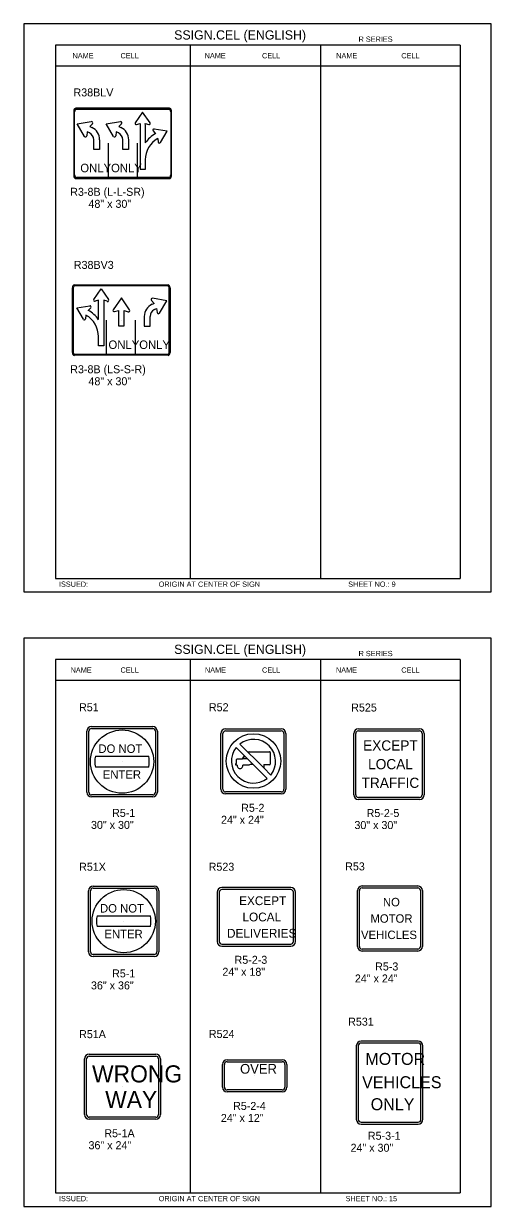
# Model space of a CAD drawing. Extents: x -5299 to 22597, y -19549 to -1808.
# Drawn here: x -3651 to -2950, y -5466 to -3692 of the extents above; entities that cross this region are included whole.
import ezdxf

# ---------------------------------------------------------------- set-up
doc = ezdxf.new("R2010")
doc.units = 0
for name, color, linetype in [('Level 1', 7, 'Continuous'), ('Level 2', 7, 'Continuous'), ('Level 3', 7, 'Continuous'), ('Level 63', 7, 'Continuous')]:
    doc.layers.add(name, color=color, linetype=linetype)

msp = doc.modelspace()

# ---------------------------------------------------------------- linework, layer by layer
at = {"layer": 'Level 1'}
for p, q in [((-2996.6, -3724.4), (-3603.6, -3724.4)), ((-3603.6, -3724.4), (-3603.6, -4524.4)), ((-3401.3, -3724.4), (-3401.3, -4524.4)), ((-3206.1, -3724.4), (-3206.1, -4524.4)), ((-2996.6, -3724.4), (-2996.6, -4524.4)), ((-2996.6, -3756), (-3603.6, -3756)), ((-3574.8, -3919.1), (-3574.8, -3824.4)), ((-3572.1, -3820.5), (-3433.4, -3820.5)), ((-3473, -3824.7), (-3483.9, -3841)), ((-3461.6, -3840.8), (-3473, -3824.7)), ((-3430.7, -3824.4), (-3430.7, -3919.1)), ((-3571, -3842.6), (-3549.7, -3839)), ((-3560.1, -3861.3), (-3571, -3842.6)), ((-3548.1, -3842.2), (-3552.1, -3846.6)), ((-3552.1, -3846.6), (-3548.9, -3848.1)), ((-3527.5, -3842.6), (-3506.2, -3839)), ((-3516.5, -3861.3), (-3527.5, -3842.6)), ((-3504.5, -3842.2), (-3508.5, -3846.6)), ((-3508.5, -3846.6), (-3505.4, -3848.1)), ((-3481.9, -3843.6), (-3476.7, -3841.9)), ((-3476.7, -3841.9), (-3476.7, -3845.1)), ((-3476.7, -3845.1), (-3476.7, -3910.4)), ((-3468.7, -3845.1), (-3468.8, -3841.8)), ((-3468.8, -3841.8), (-3463.5, -3843.4)), ((-3468.7, -3871.1), (-3468.7, -3845.1)), ((-3555.8, -3854.6), (-3556.6, -3860.5)), ((-3552.5, -3856.1), (-3555.8, -3854.6)), ((-3546, -3881), (-3546, -3866.2)), ((-3537.3, -3866.3), (-3537.3, -3881)), ((-3512.2, -3854.6), (-3513, -3860.5)), ((-3508.9, -3856.1), (-3512.2, -3854.6)), ((-3502.5, -3881), (-3502.5, -3866.2)), ((-3493.8, -3866.3), (-3493.8, -3881)), ((-3457, -3853.1), (-3453.3, -3857.2)), ((-3436.1, -3853.5), (-3455.5, -3850.2)), ((-3450, -3864.4), (-3449.3, -3869.8)), ((-3446.1, -3870.5), (-3436.1, -3853.5)), ((-3537.3, -3881), (-3546, -3881)), ((-3524.1, -3922.8), (-3524.1, -3871.6)), ((-3493.8, -3881), (-3502.5, -3881)), ((-3498.6, -3872.6), (-3498.6, -3872.6)), ((-3480.6, -3922.8), (-3480.6, -3871.6)), ((-3468.7, -3910.4), (-3468.7, -3896.5)), ((-3476.7, -3910.4), (-3468.7, -3910.4)), ((-3433.4, -3923), (-3572.1, -3923)), ((-3576.9, -4089.4), (-3576.9, -4184.2)), ((-3435.5, -4085.5), (-3574.2, -4085.5)), ((-3546.1, -4105.8), (-3534.7, -4089.8)), ((-3534.7, -4089.8), (-3523.7, -4106.1)), ((-3432.8, -4184.2), (-3432.8, -4089.4)), ((-3538.9, -4106.9), (-3544.1, -4108.4)), ((-3538.9, -4110.1), (-3538.9, -4106.9)), ((-3538.9, -4136.1), (-3538.9, -4110.1)), ((-3531, -4110.1), (-3531, -4175.4)), ((-3525.7, -4108.6), (-3530.9, -4106.9)), ((-3530.9, -4106.9), (-3530.9, -4110.1)), ((-3504.6, -4103.5), (-3517.1, -4121.2)), ((-3492.5, -4121.5), (-3504.6, -4103.5)), ((-3459.6, -4107.2), (-3455.5, -4111.7)), ((-3455.5, -4111.7), (-3458.7, -4113.2)), ((-3436.6, -4107.7), (-3457.9, -4104.1)), ((-3447.5, -4126.4), (-3436.6, -4107.7)), ((-3571.5, -4118.6), (-3552.1, -4115.3)), ((-3561.6, -4135.6), (-3571.5, -4118.6)), ((-3557.7, -4129.4), (-3558.4, -4134.9)), ((-3550.6, -4118.2), (-3554.3, -4122.2)), ((-3514.9, -4124.1), (-3509.2, -4122.3)), ((-3509.2, -4122.3), (-3509.2, -4126)), ((-3509.2, -4126), (-3509.2, -4145.6)), ((-3500.5, -4145.6), (-3500.5, -4125.9)), ((-3500.4, -4125.9), (-3500.4, -4122.4)), ((-3500.4, -4122.4), (-3494.7, -4124.3)), ((-3470.3, -4131.3), (-3470.3, -4146.1)), ((-3461.6, -4146.1), (-3461.6, -4131.3)), ((-3455.1, -4121.1), (-3451.8, -4119.6)), ((-3451.8, -4119.6), (-3451, -4125.6)), ((-3527.1, -4187.9), (-3527.1, -4136.7)), ((-3509.2, -4145.6), (-3500.5, -4145.6)), ((-3504.8, -4136.8), (-3504.8, -4136.8)), ((-3483.5, -4187.9), (-3483.5, -4136.7)), ((-3470.3, -4146.1), (-3461.6, -4146.1)), ((-3538.9, -4175.4), (-3538.9, -4161.6)), ((-3531, -4175.4), (-3538.9, -4175.4)), ((-3574.2, -4188.1), (-3435.5, -4188.1)), ((-3603.6, -4524.4), (-2996.6, -4524.4)), ((-2996.6, -4645.8), (-3603.6, -4645.8)), ((-3603.6, -4645.8), (-3603.6, -5445.8)), ((-3401.3, -4645.8), (-3401.3, -5445.8)), ((-3206.1, -4645.8), (-3206.1, -5445.8)), ((-2996.6, -4645.8), (-2996.6, -5445.8)), ((-2996.6, -4677.4), (-3603.6, -4677.4)), ((-3553.4, -4844.9), (-3553.4, -4753.3)), ((-3549.4, -4749.3), (-3457.7, -4749.3)), ((-3453.7, -4753.3), (-3453.7, -4844.9)), ((-3348.4, -4752.9), (-3264.9, -4752.9)), ((-3149.4, -4752.9), (-3057.7, -4752.9)), ((-3352.4, -4840.5), (-3352.4, -4756.9)), ((-3260.9, -4756.9), (-3260.9, -4840.5)), ((-3153.4, -4848.6), (-3153.4, -4756.9)), ((-3053.7, -4756.9), (-3053.7, -4848.6)), ((-3332.6, -4777.6), (-3320, -4790.2)), ((-3291.3, -4808.5), (-3327.1, -4772.8)), ((-3313.9, -4785.9), (-3313.9, -4785.2)), ((-3312.9, -4784.2), (-3282.4, -4784.2)), ((-3281.4, -4785.2), (-3281.4, -4802.8)), ((-3543.6, -4790.7), (-3463.5, -4790.7)), ((-3503.6, -4799.1), (-3503.6, -4799.1)), ((-3333.1, -4804.5), (-3333.1, -4801.8)), ((-3333.1, -4801.8), (-3332, -4801.8)), ((-3330.9, -4804.5), (-3333.1, -4804.5)), ((-3332, -4801.8), (-3332, -4795.8)), ((-3331, -4794.8), (-3322.9, -4794.8)), ((-3322.9, -4794.8), (-3320.3, -4790.2)), ((-3313.4, -4804.5), (-3322.8, -4804.5)), ((-3322.1, -4794.8), (-3320, -4791)), ((-3315.5, -4794.8), (-3322.1, -4794.8)), ((-3320.3, -4790.2), (-3320, -4790.2)), ((-3320, -4790.2), (-3286.2, -4824.1)), ((-3320, -4791), (-3319.2, -4791)), ((-3311.8, -4803.2), (-3313.4, -4804.5)), ((-3307.1, -4803.2), (-3311.8, -4803.2)), ((-3306.6, -4798.7), (-3306.6, -4798.7)), ((-3282.4, -4803.8), (-3291, -4803.8)), ((-3103.5, -4802.8), (-3103.5, -4802.8)), ((-3463.5, -4807.1), (-3543.6, -4807.1)), ((-3280.7, -4819.1), (-3291.3, -4808.5)), ((-3457.7, -4848.9), (-3549.4, -4848.9)), ((-3264.9, -4844.5), (-3348.4, -4844.5)), ((-3057.7, -4852.6), (-3149.4, -4852.6)), ((-3550.9, -5084.3), (-3550.9, -4992.6)), ((-3546.9, -4988.6), (-3455.3, -4988.6)), ((-3451.3, -4992.6), (-3451.3, -5084.3)), ((-3357.9, -4994.9), (-3357.9, -5068.8)), ((-3250.7, -4990.9), (-3353.9, -4990.9)), ((-3246.7, -5068.8), (-3246.7, -4994.9)), ((-3147.9, -5076), (-3147.9, -4992.5)), ((-3143.9, -4988.5), (-3060.4, -4988.5)), ((-3056.4, -4992.5), (-3056.4, -5076)), ((-3541.1, -5030.1), (-3461.1, -5030.1)), ((-3102.2, -5034.3), (-3102.2, -5034.3)), ((-3461.1, -5046.4), (-3541.1, -5046.4)), ((-3501.1, -5038.4), (-3501.1, -5038.4)), ((-3353.9, -5072.8), (-3250.7, -5072.8)), ((-3455.3, -5088.3), (-3546.9, -5088.3)), ((-3060.4, -5080), (-3143.9, -5080)), ((-3149.5, -5225.4), (-3149.5, -5335.4)), ((-3059.9, -5221), (-3145.1, -5221)), ((-3055.5, -5335.4), (-3055.5, -5225.4)), ((-3556.8, -5328.3), (-3556.8, -5244.7)), ((-3552.8, -5240.7), (-3453, -5240.7)), ((-3449, -5244.7), (-3449, -5328.3)), ((-3346.2, -5249), (-3263.5, -5249)), ((-3350.2, -5287.3), (-3350.2, -5253)), ((-3259.5, -5253), (-3259.5, -5287.3)), ((-3304.8, -5270.2), (-3304.8, -5270.2)), ((-3102.5, -5280.4), (-3102.5, -5280.4)), ((-3502.9, -5286.5), (-3502.9, -5286.5)), ((-3263.5, -5291.3), (-3346.2, -5291.3)), ((-3453, -5332.3), (-3552.8, -5332.3)), ((-3145.1, -5339.8), (-3059.9, -5339.8)), ((-3603.6, -5445.8), (-2996.6, -5445.8))]:
    msp.add_line(p, q, dxfattribs=at)
for centre, radius in [((-3503.6, -4798.9), 47.4), ((-3306.6, -4798.1), 40.9), ((-3501.1, -5038.2), 47.4)]:
    msp.add_circle(centre, radius, dxfattribs=at)
for centre, radius, start, end in [((-3549.5, -3840.9), 1.93, 318.677, 97.1175), ((-3557.3, -3866.2), 20, 359.9807, 65.3304), ((-3505.9, -3840.9), 1.93, 318.677, 97.1175), ((-3513.7, -3866.2), 20, 359.9807, 65.3304), ((-3482.4, -3841.9), 1.75, 148.5743, 287.0148), ((-3463.1, -3841.7), 1.76, 253.9301, 32.5033), ((-3558.5, -3860.2), 1.93, 213.1885, 351.7617), ((-3557.3, -3866.3), 11.3, 0.0924, 64.7362), ((-3514.9, -3860.2), 1.93, 213.1885, 351.7617), ((-3513.8, -3866.3), 11.3, 0.0924, 64.7362), ((-3431.8, -3896.5), 44.9, 118.6823, 145.4396), ((-3431.8, -3896.5), 37, 119.4871, 180), ((-3455.7, -3851.9), 1.75, 82.8825, 221.323), ((-3447.5, -3869.5), 1.76, 188.2383, 326.8115), ((-3544.6, -4106.7), 1.76, 147.4967, 286.0699), ((-3525.2, -4107), 1.75, 252.9852, 31.4257), ((-3450.3, -4131.3), 20, 114.6696, 180.0193), ((-3458.1, -4106), 1.93, 82.8825, 221.323), ((-3575.9, -4161.6), 37, 0, 60.513), ((-3575.9, -4161.6), 44.9, 34.5604, 61.3177), ((-3551.9, -4117), 1.75, 318.677, 97.1175), ((-3515.4, -4122.2), 1.93, 147.4967, 286.0699), ((-3494.1, -4122.5), 1.93, 252.9852, 31.4257), ((-3450.3, -4131.3), 11.3, 115.2638, 179.9076), ((-3449.1, -4125.3), 1.93, 188.2383, 326.8115), ((-3560.1, -4134.6), 1.76, 213.1885, 351.7617), ((-3549.4, -4753.3), 4, 90, 180), ((-3457.7, -4753.3), 4, 0, 90), ((-3348.4, -4756.9), 4, 90, 180), ((-3264.9, -4756.9), 4, 0, 90), ((-3149.4, -4756.9), 4, 90, 180), ((-3057.7, -4756.9), 4, 0, 90), ((-3306.6, -4798.7), 33.1, 321.7522, 128.2478), ((-3306.6, -4798.1), 33.1, 141.7575, 308.2425), ((-3312.9, -4785.2), 1.05, 91.3322, 178.6678), ((-3282.4, -4785.2), 1.02, 0, 90), ((-3503.2, -4798.9), 41.2, 168.5788, 191.4212), ((-3504, -4798.9), 41.2, 348.5788, 11.4212), ((-3331, -4795.8), 1.02, 90, 180), ((-3326.8, -4805.3), 4.17, 168.3968, 11.6032), ((-3294.6, -4805.9), 4.2, 321.2607, 30.5681), ((-3282.4, -4802.7), 1.05, 271.3322, 358.6678), ((-3348.4, -4840.5), 4, 180, 270), ((-3264.9, -4840.5), 4, 270, 0), ((-3549.4, -4844.9), 4, 180, 270), ((-3457.7, -4844.9), 4, 270, 0), ((-3149.4, -4848.6), 4, 180, 270), ((-3057.7, -4848.6), 4, 270, 0), ((-3546.9, -4992.6), 4, 90, 180), ((-3455.3, -4992.6), 4, 0, 90), ((-3353.9, -4994.9), 4, 90, 180), ((-3250.7, -4994.9), 4, 0, 90), ((-3143.9, -4992.5), 4, 90, 180), ((-3060.4, -4992.5), 4, 0, 90), ((-3500.7, -5038.2), 41.2, 168.5788, 191.4212), ((-3501.5, -5038.2), 41.2, 348.5788, 11.4212), ((-3353.9, -5068.8), 4, 180, 270), ((-3250.7, -5068.8), 4, 270, 0), ((-3546.9, -5084.3), 4, 180, 270), ((-3455.3, -5084.3), 4, 270, 0), ((-3143.9, -5076), 4, 180, 270), ((-3060.4, -5076), 4, 270, 0), ((-3145.1, -5225.4), 4.4, 90, 180), ((-3059.9, -5225.4), 4.4, 0, 90), ((-3552.8, -5244.7), 4, 90, 180), ((-3453, -5244.7), 4, 0, 90), ((-3346.2, -5253), 4, 90, 180), ((-3263.5, -5253), 4, 0, 90), ((-3346.2, -5287.3), 4, 180, 270), ((-3263.5, -5287.3), 4, 270, 0), ((-3552.8, -5328.3), 4, 180, 270), ((-3453, -5328.3), 4, 270, 0), ((-3145.1, -5335.4), 4.4, 180, 270), ((-3059.9, -5335.4), 4.4, 270, 0)]:
    msp.add_arc(centre, radius, start, end, dxfattribs=at)
for centre, major_axis, start_param, end_param in [((-3572.1, -3824.4), (0, -3.91), 3.141593, 4.712389), ((-3433.4, -3824.4), (0, 3.91), 4.712389, 6.283185), ((-3572.1, -3919.1), (0, -3.91), 4.712389, 6.283185), ((-3433.4, -3919.1), (0, 3.91), 3.141593, 4.712389), ((-3574.2, -4089.4), (0, 3.91), 0, 1.570796), ((-3435.5, -4089.4), (0, -3.91), 1.570796, 3.141593), ((-3574.2, -4184.2), (0, 3.91), 1.570796, 3.141593), ((-3435.5, -4184.2), (0, -3.91), 0, 1.570796)]:
    msp.add_ellipse(centre, major_axis=major_axis, ratio=0.692308, start_param=start_param, end_param=end_param, dxfattribs=at)
at = {"layer": 'Level 3'}
for p, q in [((-3575.9, -3823.1), (-3575.9, -3920.3)), ((-3432.6, -3818.9), (-3573, -3818.9)), ((-3429.6, -3920.3), (-3429.6, -3823.1)), ((-3573, -3924.6), (-3432.6, -3924.6)), ((-3578, -4185.4), (-3578, -4088.2)), ((-3575.1, -4084), (-3434.6, -4084)), ((-3431.7, -4088.2), (-3431.7, -4185.4)), ((-3434.6, -4189.6), (-3575.1, -4189.6)), ((-3556.4, -4844.9), (-3556.4, -4753.3)), ((-3549.4, -4746.3), (-3457.7, -4746.3)), ((-3450.7, -4753.3), (-3450.7, -4844.9)), ((-3348.4, -4749.9), (-3264.9, -4749.9)), ((-3149.4, -4749.9), (-3057.7, -4749.9)), ((-3355.4, -4840.5), (-3355.4, -4756.9)), ((-3257.9, -4756.9), (-3257.9, -4840.5)), ((-3156.4, -4848.6), (-3156.4, -4756.9)), ((-3050.7, -4756.9), (-3050.7, -4848.6)), ((-3457.7, -4851.9), (-3549.4, -4851.9)), ((-3264.9, -4847.5), (-3348.4, -4847.5)), ((-3057.7, -4855.6), (-3149.4, -4855.6)), ((-3553.9, -5084.3), (-3553.9, -4992.6)), ((-3546.9, -4985.6), (-3455.3, -4985.6)), ((-3448.3, -4992.6), (-3448.3, -5084.3)), ((-3360.9, -4994.9), (-3360.9, -5068.8)), ((-3250.7, -4987.9), (-3353.9, -4987.9)), ((-3243.7, -5068.8), (-3243.7, -4994.9)), ((-3150.9, -5076), (-3150.9, -4992.5)), ((-3143.9, -4985.5), (-3060.4, -4985.5)), ((-3053.4, -4992.5), (-3053.4, -5076)), ((-3302.3, -5031.9), (-3302.3, -5031.9)), ((-3353.9, -5075.8), (-3250.7, -5075.8)), ((-3060.4, -5083), (-3143.9, -5083)), ((-3455.3, -5091.3), (-3546.9, -5091.3)), ((-3152.5, -5225.4), (-3152.5, -5335.4)), ((-3059.9, -5218), (-3145.1, -5218)), ((-3052.5, -5335.4), (-3052.5, -5225.4)), ((-3559.8, -5328.3), (-3559.8, -5244.7)), ((-3552.8, -5237.7), (-3453, -5237.7)), ((-3446, -5244.7), (-3446, -5328.3)), ((-3346.2, -5246), (-3263.5, -5246)), ((-3353.2, -5287.3), (-3353.2, -5253)), ((-3256.5, -5253), (-3256.5, -5287.3)), ((-3263.5, -5294.3), (-3346.2, -5294.3)), ((-3453, -5335.3), (-3552.8, -5335.3)), ((-3145.1, -5342.8), (-3059.9, -5342.8))]:
    msp.add_line(p, q, dxfattribs=at)
for centre, radius, start, end in [((-3549.4, -4753.3), 7, 90, 180), ((-3457.7, -4753.3), 7, 0, 90), ((-3348.4, -4756.9), 7, 90, 180), ((-3264.9, -4756.9), 7, 0, 90), ((-3149.4, -4756.9), 7, 90, 180), ((-3057.7, -4756.9), 7, 0, 90), ((-3348.4, -4840.5), 7, 180, 270), ((-3264.9, -4840.5), 7, 270, 0), ((-3549.4, -4844.9), 7, 180, 270), ((-3457.7, -4844.9), 7, 270, 0), ((-3149.4, -4848.6), 7, 180, 270), ((-3057.7, -4848.6), 7, 270, 0), ((-3546.9, -4992.6), 7, 90, 180), ((-3455.3, -4992.6), 7, 0, 90), ((-3353.9, -4994.9), 7, 90, 180), ((-3250.7, -4994.9), 7, 0, 90), ((-3143.9, -4992.5), 7, 90, 180), ((-3060.4, -4992.5), 7, 0, 90), ((-3353.9, -5068.8), 7, 180, 270), ((-3250.7, -5068.8), 7, 270, 0), ((-3546.9, -5084.3), 7, 180, 270), ((-3455.3, -5084.3), 7, 270, 0), ((-3143.9, -5076), 7, 180, 270), ((-3060.4, -5076), 7, 270, 0), ((-3145.1, -5225.4), 7.4, 90, 180), ((-3059.9, -5225.4), 7.4, 0, 90), ((-3552.8, -5244.7), 7, 90, 180), ((-3453, -5244.7), 7, 0, 90), ((-3346.2, -5253), 7, 90, 180), ((-3263.5, -5253), 7, 0, 90), ((-3346.2, -5287.3), 7, 180, 270), ((-3263.5, -5287.3), 7, 270, 0), ((-3552.8, -5328.3), 7, 180, 270), ((-3453, -5328.3), 7, 270, 0), ((-3145.1, -5335.4), 7.4, 180, 270), ((-3059.9, -5335.4), 7.4, 270, 0)]:
    msp.add_arc(centre, radius, start, end, dxfattribs=at)
for centre, major_axis, start_param, end_param in [((-3573, -3823.1), (0, -4.23), 3.141593, 4.712389), ((-3432.6, -3823.1), (0, 4.23), 4.712389, 6.283185), ((-3573, -3920.3), (0, -4.23), 4.712389, 6.283185), ((-3432.6, -3920.3), (0, 4.23), 3.141593, 4.712389), ((-3575.1, -4088.2), (0, 4.23), 0, 1.570796), ((-3434.6, -4088.2), (0, -4.23), 1.570796, 3.141593), ((-3575.1, -4185.4), (0, 4.23), 1.570796, 3.141593), ((-3434.6, -4185.4), (0, -4.23), 0, 1.570796)]:
    msp.add_ellipse(centre, major_axis=major_axis, ratio=0.692308, start_param=start_param, end_param=end_param, dxfattribs=at)
at = {"layer": 'Level 63'}
for points in [[(-3651.1, -4544.5), (-2950.1, -4544.5), (-2950.1, -3692.2), (-3651.1, -3692.2)], [(-3651.1, -5466), (-2950.1, -5466), (-2950.1, -4613.6), (-3651.1, -4613.6)]]:
    msp.add_lwpolyline(points, close=True, dxfattribs=at)

# ---------------------------------------------------------------- texts
at = {"layer": 'Level 1'}
for s, height, p in [('ONLY', 12.68, (-3566.2, -3915)), ('ONLY', 12.68, (-3520.1, -3915)), ('ONLY', 12.68, (-3524, -4180)), ('ONLY', 12.68, (-3477.9, -4180)), ('EXCEPT', 15.32, (-3142.3, -4782.4)), ('DO NOT', 12.68, (-3539.1, -4785.9)), ('LOCAL', 15.32, (-3134.8, -4810.4)), ('ENTER', 12.68, (-3532.6, -4824.6)), ('TRAFFIC', 15.32, (-3144.6, -4838.4)), ('EXCEPT', 13.2, (-3328.1, -5014.2)), ('DO NOT', 12.68, (-3536.7, -5025.3)), ('NO', 12.68, (-3112.6, -5016)), ('LOCAL', 13.2, (-3323.1, -5038.6)), ('MOTOR', 12.68, (-3131.3, -5040.6)), ('ENTER', 12.68, (-3530.1, -5063.9)), ('DELIVERIES', 13.2, (-3346.3, -5063)), ('VEHICLES', 12.68, (-3145.4, -5065.1)), ('MOTOR', 18, (-3138.9, -5253.8)), ('WRONG', 25.6, (-3548.6, -5280.1)), ('OVER', 14.58, (-3326.7, -5267)), ('VEHICLES', 18, (-3143.8, -5288.8)), ('WAY', 25.6, (-3528.9, -5318.5)), ('ONLY', 18, (-3130.9, -5321.8))]:
    msp.add_text(s, height=height, dxfattribs=at).set_placement(p)
at = {"layer": 'Level 2'}
for s, p in [('R38BLV', (-3576.4, -3801.3)), ('R38BV3', (-3575.9, -4060)), ('R51', (-3568.1, -4723.4)), ('R52', (-3373.4, -4723.4)), ('R525', (-3160.1, -4723.8)), ('R5-2-5', (-3137, -4882.1)), ('30" x 30"', (-3155.3, -4900.1)), ('R51X', (-3568, -4962.6)), ('R523', (-3373.8, -4962.6)), ('R53', (-3169.2, -4962.1)), ('R531', (-3164.7, -5195)), ('R51A', (-3568, -5213.7)), ('R524', (-3373.5, -5213.4)), ('R5-1A', (-3530.2, -5362.3)), ('R5-3-1', (-3135.1, -5366.1)), ('36" x 24"', (-3553.9, -5380.3)), ('24" x 30" ', (-3161.1, -5384.1))]:
    msp.add_text(s, height=12, dxfattribs=at).set_placement(p)
at = {"layer": 'Level 3'}
for s, height, p in [('SSIGN.CEL (ENGLISH)', 13.857, (-3425.5, -3716)), ('R SERIES', 7.92, (-3149.1, -3719.4)), ('NAME', 7.92, (-3577.9, -3744.2)), ('CELL', 7.92, (-3505.9, -3744.2)), ('NAME', 7.92, (-3379.8, -3744.2)), ('CELL', 7.92, (-3293.8, -3744.2)), ('NAME', 7.92, (-3182.6, -3744.2)), ('CELL', 7.92, (-3085, -3744.2)), ('R3-8B (L-L-SR)', 12, (-3581.3, -3950.4)), ('48" x 30"', 12, (-3554, -3968.4)), ('R3-8B (LS-S-R)', 12, (-3581.3, -4216.5)), ('48" x 30"', 12, (-3554, -4234.5)), ('ISSUED:', 7.92, (-3598.2, -4536.8)), ('ORIGIN AT CENTER OF SIGN', 7.918, (-3448.7, -4536.8)), ('SHEET NO.: 9', 7.918, (-3164.6, -4536.8)), ('SSIGN.CEL (ENGLISH)', 13.857, (-3425.5, -4637.4)), ('R SERIES', 7.92, (-3149.1, -4640.8)), ('NAME', 7.92, (-3580.8, -4665.6)), ('CELL', 7.92, (-3505.9, -4665.6)), ('NAME', 7.92, (-3379.4, -4665.6)), ('CELL', 7.92, (-3293.8, -4665.6)), ('NAME', 7.92, (-3183, -4665.6)), ('CELL', 7.92, (-3085, -4665.6)), ('R5-1', 12, (-3518.6, -4881.9)), ('R5-2', 12, (-3325, -4874.2)), ('30" x 30"', 12, (-3550.2, -4899.9)), ('24" x 24"', 12, (-3355.3, -4892.2)), ('R5-2-3', 12, (-3335, -5102.2)), ('24" x 18"', 12, (-3353.2, -5120.2)), ('R5-3', 12, (-3124.3, -5112.2)), ('R5-1', 12, (-3518.6, -5122.6)), ('24" x 24"', 12, (-3154.6, -5130.2)), ('36" x 36"', 12, (-3550.2, -5140.6)), ('R5-2-4', 12, (-3337.2, -5321.4)), ('24" x 12"', 12, (-3355.5, -5339.4)), ('ISSUED:', 7.92, (-3598.2, -5458.3)), ('ORIGIN AT CENTER OF SIGN', 7.918, (-3448.7, -5458.3)), ('SHEET NO.: 15', 7.918, (-3168.5, -5458.3))]:
    msp.add_text(s, height=height, dxfattribs=at).set_placement(p)

doc.saveas('drawing.dxf')
